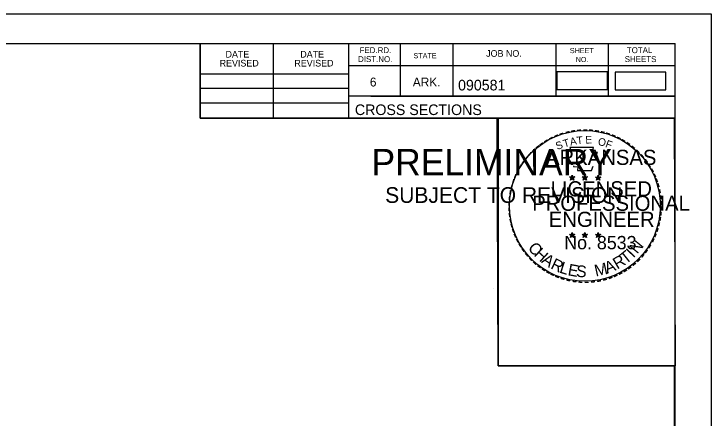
# Model space of a CAD drawing. Extents: x 1322838 to 1324533, y 339903 to 351025.
# Drawn here: x 1323774.7 to 1323866.6, y 341343.2 to 341396.5 of the extents above; entities that cross this region are included whole.
import ezdxf

# ---------------------------------------------------------------- set-up
doc = ezdxf.new("R2010")
doc.units = 0
for name, color, linetype in [('R_Border', 7, 'Continuous'), ('R_Border PE', 7, 'Continuous'), ('R_Border Prem', 7, 'Continuous'), ('R_Drive', 7, 'Continuous'), ('R_No Plot', 7, 'Continuous')]:
    doc.layers.add(name, color=color, linetype=linetype)

msp = doc.modelspace()

# ---------------------------------------------------------------- linework, layer by layer
at = {"layer": 'R_Border'}
for p, q in [((1323545.715, 341392.59), (1323861.895, 341392.59)), ((1323799.255, 341382.71), (1323799.255, 341392.59)), ((1323808.935, 341382.71), (1323808.935, 341392.59)), ((1323818.795, 341392.59), (1323818.795, 341382.71)), ((1323825.635, 341392.59), (1323825.635, 341385.65)), ((1323832.575, 341392.59), (1323832.575, 341385.65)), ((1323846.155, 341392.59), (1323846.155, 341385.65)), ((1323853.095, 341392.59), (1323853.095, 341385.65)), ((1323861.895, 341187.13), (1323861.895, 341392.59)), ((1323861.895, 341389.65), (1323818.795, 341389.65)), ((1323861.895, 341389.67), (1323861.895, 341389.67)), ((1323799.255, 341388.57), (1323818.795, 341388.57)), ((1323799.255, 341386.71), (1323818.795, 341386.71)), ((1323861.895, 341385.65), (1323818.795, 341385.65)), ((1323821.755, 341385.65), (1323861.895, 341385.65)), ((1323799.255, 341384.77), (1323818.795, 341384.77)), ((1323861.895, 341382.71), (1323799.255, 341382.71))]:
    msp.add_line(p, q, dxfattribs=at)
at = {"layer": 'R_Border PE'}
for p, q in [((1323847.98, 341374.966), (1323848.329, 341374.855)), ((1323847.98, 341374.966), (1323848.233, 341374.921)), ((1323847.98, 341374.966), (1323848.217, 341374.844)), ((1323848.113, 341374.558), (1323848.329, 341374.855)), ((1323848.113, 341374.558), (1323848.239, 341374.802)), ((1323848.113, 341374.558), (1323848.327, 341374.775)), ((1323848.329, 341375.22), (1323848.288, 341374.968)), ((1323848.542, 341374.558), (1323848.327, 341374.772)), ((1323848.329, 341374.855), (1323848.329, 341375.22)), ((1323848.329, 341375.22), (1323848.378, 341374.97)), ((1323848.676, 341374.966), (1323848.329, 341374.855)), ((1323848.542, 341374.558), (1323848.329, 341374.855)), ((1323848.676, 341374.966), (1323848.39, 341374.917)), ((1323848.542, 341374.558), (1323848.405, 341374.849)), ((1323848.676, 341374.966), (1323848.472, 341374.864)), ((1323849.65, 341374.966), (1323849.999, 341374.855)), ((1323849.65, 341374.966), (1323849.903, 341374.921)), ((1323849.65, 341374.966), (1323849.887, 341374.844)), ((1323849.783, 341374.558), (1323849.999, 341374.855)), ((1323849.783, 341374.558), (1323849.909, 341374.802)), ((1323849.783, 341374.558), (1323849.997, 341374.775)), ((1323849.999, 341375.22), (1323849.958, 341374.968)), ((1323850.212, 341374.558), (1323849.997, 341374.772)), ((1323849.999, 341374.855), (1323849.999, 341375.22)), ((1323849.999, 341375.22), (1323850.048, 341374.97)), ((1323850.346, 341374.966), (1323849.999, 341374.855)), ((1323850.212, 341374.558), (1323849.999, 341374.855)), ((1323850.346, 341374.966), (1323850.06, 341374.917)), ((1323850.212, 341374.558), (1323850.075, 341374.849)), ((1323850.346, 341374.966), (1323850.142, 341374.864)), ((1323851.414, 341374.954), (1323851.763, 341374.843)), ((1323851.414, 341374.954), (1323851.667, 341374.909)), ((1323851.414, 341374.954), (1323851.651, 341374.832)), ((1323851.547, 341374.546), (1323851.763, 341374.843)), ((1323851.547, 341374.546), (1323851.673, 341374.79)), ((1323851.547, 341374.546), (1323851.761, 341374.763)), ((1323851.763, 341375.208), (1323851.722, 341374.956)), ((1323851.976, 341374.546), (1323851.761, 341374.76)), ((1323851.763, 341374.843), (1323851.763, 341375.208)), ((1323851.763, 341375.208), (1323851.812, 341374.958)), ((1323852.11, 341374.954), (1323851.763, 341374.843)), ((1323851.976, 341374.546), (1323851.763, 341374.843)), ((1323852.11, 341374.954), (1323851.824, 341374.905)), ((1323851.976, 341374.546), (1323851.839, 341374.837)), ((1323852.11, 341374.954), (1323851.906, 341374.852)), ((1323847.976, 341367.393), (1323848.325, 341367.282)), ((1323847.976, 341367.393), (1323848.229, 341367.348)), ((1323847.976, 341367.393), (1323848.213, 341367.271)), ((1323848.109, 341366.985), (1323848.325, 341367.282)), ((1323848.109, 341366.985), (1323848.235, 341367.229)), ((1323848.109, 341366.985), (1323848.323, 341367.202)), ((1323848.325, 341367.647), (1323848.284, 341367.395)), ((1323848.538, 341366.985), (1323848.323, 341367.199)), ((1323848.325, 341367.282), (1323848.325, 341367.647)), ((1323848.325, 341367.647), (1323848.374, 341367.397)), ((1323848.672, 341367.393), (1323848.325, 341367.282)), ((1323848.538, 341366.985), (1323848.325, 341367.282)), ((1323848.672, 341367.393), (1323848.386, 341367.344)), ((1323848.538, 341366.985), (1323848.401, 341367.276)), ((1323848.672, 341367.393), (1323848.468, 341367.291)), ((1323849.645, 341367.393), (1323849.994, 341367.282)), ((1323849.645, 341367.393), (1323849.898, 341367.348)), ((1323849.645, 341367.393), (1323849.882, 341367.271)), ((1323849.778, 341366.985), (1323849.994, 341367.282)), ((1323849.778, 341366.985), (1323849.904, 341367.229)), ((1323849.778, 341366.985), (1323849.992, 341367.202)), ((1323849.994, 341367.647), (1323849.953, 341367.395)), ((1323850.207, 341366.985), (1323849.992, 341367.199)), ((1323849.994, 341367.282), (1323849.994, 341367.647)), ((1323849.994, 341367.647), (1323850.043, 341367.397)), ((1323850.341, 341367.393), (1323849.994, 341367.282)), ((1323850.207, 341366.985), (1323849.994, 341367.282)), ((1323850.341, 341367.393), (1323850.055, 341367.344)), ((1323850.207, 341366.985), (1323850.07, 341367.276)), ((1323850.341, 341367.393), (1323850.137, 341367.291)), ((1323851.412, 341367.383), (1323851.761, 341367.272)), ((1323851.412, 341367.383), (1323851.665, 341367.338)), ((1323851.412, 341367.383), (1323851.649, 341367.261)), ((1323851.545, 341366.975), (1323851.761, 341367.272)), ((1323851.545, 341366.975), (1323851.671, 341367.219)), ((1323851.545, 341366.975), (1323851.759, 341367.192)), ((1323851.761, 341367.637), (1323851.72, 341367.385)), ((1323851.974, 341366.975), (1323851.759, 341367.189)), ((1323851.761, 341367.272), (1323851.761, 341367.637)), ((1323851.761, 341367.637), (1323851.81, 341367.387)), ((1323852.108, 341367.383), (1323851.761, 341367.272)), ((1323851.974, 341366.975), (1323851.761, 341367.272)), ((1323852.108, 341367.383), (1323851.822, 341367.334)), ((1323851.974, 341366.975), (1323851.837, 341367.266)), ((1323852.108, 341367.383), (1323851.904, 341367.281))]:
    msp.add_line(p, q, dxfattribs=at)
for points in [[(1323848.021, 341378.844), (1323848.29, 341378.017)], [(1323851.532, 341377.922), (1323851.674, 341378.206), (1323850.989, 341378.182), (1323851.137, 341378.844), (1323848.021, 341378.844)], [(1323848.513, 341376.421), (1323848.513, 341376.334), (1323849.076, 341376.315), (1323849.022, 341375.842), (1323850.892, 341375.842), (1323851.093, 341376.378)], [(1323848.329, 341375.22), (1323848.542, 341374.558), (1323847.98, 341374.966), (1323848.676, 341374.966), (1323848.113, 341374.558), (1323848.329, 341375.22)], [(1323849.999, 341375.22), (1323850.212, 341374.558), (1323849.65, 341374.966), (1323850.346, 341374.966), (1323849.783, 341374.558), (1323849.999, 341375.22)], [(1323851.763, 341375.208), (1323851.976, 341374.546), (1323851.414, 341374.954), (1323852.11, 341374.954), (1323851.547, 341374.546), (1323851.763, 341375.208)], [(1323848.325, 341367.647), (1323848.538, 341366.985), (1323847.976, 341367.393), (1323848.672, 341367.393), (1323848.109, 341366.985), (1323848.325, 341367.647)], [(1323849.994, 341367.647), (1323850.207, 341366.985), (1323849.645, 341367.393), (1323850.341, 341367.393), (1323849.778, 341366.985), (1323849.994, 341367.647)], [(1323851.761, 341367.637), (1323851.974, 341366.975), (1323851.412, 341367.383), (1323852.108, 341367.383), (1323851.545, 341366.975), (1323851.761, 341367.637)]]:
    msp.add_lwpolyline(points, dxfattribs=at)
for centre, radius in [((1323848.328, 341374.854), 0.172), ((1323848.328, 341374.854), 0.145), ((1323848.328, 341374.854), 0.116), ((1323848.328, 341374.854), 0.0991), ((1323848.328, 341374.854), 0.0747), ((1323848.328, 341374.854), 0.0495), ((1323848.328, 341374.854), 0.0296), ((1323849.998, 341374.854), 0.172), ((1323849.998, 341374.854), 0.145), ((1323849.998, 341374.854), 0.116), ((1323849.998, 341374.854), 0.0991), ((1323849.998, 341374.854), 0.0747), ((1323849.998, 341374.854), 0.0495), ((1323849.998, 341374.854), 0.0296), ((1323851.762, 341374.842), 0.172), ((1323851.762, 341374.842), 0.145), ((1323851.762, 341374.842), 0.116), ((1323851.762, 341374.842), 0.0991), ((1323851.762, 341374.842), 0.0747), ((1323851.762, 341374.842), 0.0495), ((1323851.762, 341374.842), 0.0296), ((1323848.324, 341367.281), 0.172), ((1323848.324, 341367.281), 0.145), ((1323848.324, 341367.281), 0.116), ((1323848.324, 341367.281), 0.0991), ((1323848.324, 341367.281), 0.0747), ((1323848.324, 341367.281), 0.0495), ((1323848.324, 341367.281), 0.0296), ((1323849.993, 341367.281), 0.172), ((1323849.993, 341367.281), 0.145), ((1323849.993, 341367.281), 0.116), ((1323849.993, 341367.281), 0.0991), ((1323849.993, 341367.281), 0.0747), ((1323849.993, 341367.281), 0.0495), ((1323849.993, 341367.281), 0.0296), ((1323851.76, 341367.271), 0.172), ((1323851.76, 341367.271), 0.145), ((1323851.76, 341367.271), 0.116), ((1323851.76, 341367.271), 0.0991), ((1323851.76, 341367.271), 0.0747), ((1323851.76, 341367.271), 0.0495), ((1323851.76, 341367.271), 0.0296)]:
    msp.add_circle(centre, radius, dxfattribs=at)
at = {"layer": 'R_Drive'}
for points in [[(1323846.285, 341386.523), (1323852.968, 341386.523), (1323852.968, 341388.834), (1323846.285, 341388.834)], [(1323853.999, 341386.484), (1323860.682, 341386.484), (1323860.682, 341388.795), (1323853.999, 341388.795)]]:
    msp.add_lwpolyline(points, close=True, dxfattribs=at)
at = {"layer": 'R_No Plot'}
for p, q in [((1323533.315, 341396.485), (1323866.648, 341396.485)), ((1323837.93, 341360.255), (1323837.93, 341360.255))]:
    msp.add_line(p, q, dxfattribs=at)
for points in [[(1323533.308, 341396.485), (1323866.648, 341396.485), (1323866.648, 341183.147), (1323533.308, 341183.147)], [(1323779.635, 341392.59), (1323799.255, 341392.59), (1323799.255, 341382.71), (1323815.368, 341382.71), (1323838.567, 341382.71), (1323838.567, 341350.04), (1323861.775, 341350.04), (1323861.895, 341187.13), (1323545.715, 341187.13), (1323545.715, 341392.59)], [(1323838.427, 341382.71), (1323861.775, 341382.71), (1323861.915, 341350.04), (1323838.567, 341350.04)]]:
    msp.add_lwpolyline(points, close=True, dxfattribs=at)
msp.add_circle((1323850.007, 341371.15), 9.952, dxfattribs=at)

# ---------------------------------------------------------------- texts
at = {"layer": 'R_Border'}
for s, height, p in [('FED.RD.', 0.7819, (1323820.275, 341391.31)), ('SHEET', 0.684, (1323848.015, 341391.31)), ('TOTAL', 0.7819, (1323855.535, 341391.31)), ('DATE', 0.8792, (1323802.593, 341390.727)), ('DATE', 0.8792, (1323812.453, 341390.727)), ('STATE', 0.684, (1323827.395, 341390.63)), ('JOB NO.', 0.8792, (1323836.975, 341390.83)), ('REVISED', 0.8792, (1323801.813, 341389.547)), ('REVISED', 0.8792, (1323811.673, 341389.547)), ('DIST.NO.', 0.7819, (1323820.075, 341390.13)), ('NO.', 0.684, (1323848.795, 341390.13)), ('SHEETS', 0.7819, (1323855.255, 341390.13)), ('6', 1.172, (1323821.635, 341386.91)), ('ARK.', 1.1723, (1323827.295, 341386.91)), ('090581', 1.4, (1323833.271, 341386.39)), ('CROSS SECTIONS', 1.4, (1323819.659, 341383.141))]:
    msp.add_text(s, height=height, rotation=360, dxfattribs=at).set_placement(p)
at = {"layer": 'R_Border PE'}
for s, height, rotation, p in [('-', 1.6, 13.63015, (1323847.519, 341380.212)), ('-', 1.6, 10.21935, (1323848.197, 341380.374)), ('-', 1.6, 5.89682, (1323848.926, 341380.484)), ('-', 1.6, 0.18623, (1323849.698, 341380.556)), ('-', 1.6, 357.74304, (1323850.421, 341380.543)), ('-', 1.6, 352.16172, (1323851.165, 341380.487)), ('-', 1.6, 347.20489, (1323851.884, 341380.373)), ('-', 1.6, 28.79182, (1323845.502, 341379.385)), ('-', 1.6, 24.30721, (1323846.135, 341379.702)), ('-', 1.6, 19.17608, (1323846.769, 341379.971)), ('T', 1, 16.4036, (1323847.29, 341378.853)), ('A', 1, 11.21318, (1323848.116, 341379.104)), ('T', 1, 6.02276, (1323848.965, 341379.27)), ('E', 1, 0.83234, (1323850.07, 341379.38)), ('O', 1, 350.4515, (1323851.674, 341379.17)), ('-', 1.6, 342.3362, (1323852.519, 341380.218)), ('-', 1.6, 337.85509, (1323853.254, 341379.995)), ('-', 1.6, 334.12109, (1323853.885, 341379.724)), ('-', 1.6, 329.64089, (1323854.464, 341379.441)), ('-', 1.6, 38.95066, (1323843.851, 341378.242)), ('-', 1.6, 36.23174, (1323844.327, 341378.62)), ('-', 1.6, 34.06357, (1323844.905, 341379.015)), ('S', 1, 21.59401, (1323846.376, 341378.522)), ('F', 1, 340.07066, (1323852.628, 341378.942)), ('-', 1.6, 325.86266, (1323855.107, 341379.08)), ('-', 1.6, 320.52971, (1323855.717, 341378.654)), ('-', 1.6, 48.42305, (1323842.97, 341377.347)), ('-', 1.6, 42.96224, (1323843.418, 341377.825)), ('ARKANSAS', 2, 360, (1323844.874, 341376.556)), ('-', 1.6, 315.57859, (1323856.316, 341378.166)), ('-', 1.6, 50.61417, (1323842.567, 341376.861)), ('-', 1.6, 309.87973, (1323856.885, 341377.616)), ('-', 1.6, 306.65218, (1323857.41, 341377.014)), ('-', 1.6, 58.07063, (1323841.829, 341375.767)), ('-', 1.6, 54.23247, (1323842.154, 341376.294)), ('-', 1.4, 303.67529, (1323857.896, 341376.446)), ('-', 1.6, 62.87135, (1323841.516, 341375.153)), ('-', 1.6, 299.66835, (1323858.215, 341375.839)), ('-', 1.6, 294.66279, (1323858.539, 341375.227)), ('-', 1.6, 72.39447, (1323841.038, 341373.912)), ('-', 1.6, 67.77427, (1323841.257, 341374.542)), ('DWB', 0.01, 360, (1323848.316, 341374.849)), ('DWB', 0.01, 360, (1323849.986, 341374.849)), ('DWB', 0.01, 360, (1323851.75, 341374.839)), ('-', 1.6, 290.57283, (1323858.796, 341374.65)), ('-', 1.6, 75.46096, (1323840.841, 341373.198)), ('LICENSED', 2, 360, (1323845.472, 341372.407)), ('-', 1.6, 285.12326, (1323859.03, 341374.07)), ('-', 1.6, 81.20126, (1323840.709, 341372.485)), ('-', 1.6, 280.54934, (1323859.23, 341373.328)), ('-', 1.6, 89.06224, (1323840.608, 341371.093)), ('-', 1.6, 85.18634, (1323840.633, 341371.794)), ('PROFESSIONAL', 2, 360, (1323843.048, 341370.503)), ('-', 1.6, 276.59616, (1323859.392, 341372.56)), ('-', 1.6, 274.33011, (1323859.452, 341371.838)), ('-', 1.6, 94.19588, (1323840.643, 341370.368)), ('-', 1.6, 269.94067, (1323859.486, 341371.206)), ('-', 1.6, 98.94793, (1323840.715, 341369.701)), ('ENGINEER', 2, 360, (1323845.235, 341368.378)), ('-', 1.6, 263.5172, (1323859.467, 341370.54)), ('-', 1.6, 101.71495, (1323840.85, 341368.968)), ('-', 1.6, 255.7626, (1323859.286, 341369.208)), ('-', 1.6, 260.99529, (1323859.396, 341369.886)), ('-', 1.6, 105.45785, (1323841.012, 341368.373)), ('-', 1.6, 109.08742, (1323841.227, 341367.742)), ('-', 1.6, 252.86809, (1323859.105, 341368.488)), ('-', 1.6, 114.06432, (1323841.481, 341367.146)), ('No. 8533', 1.757, 360, (1323847.278, 341365.427)), ('DWB', 0.01, 360, (1323848.312, 341367.277)), ('DWB', 0.01, 360, (1323849.981, 341367.277)), ('DWB', 0.01, 360, (1323851.748, 341367.267)), ('-', 1.6, 247.88866, (1323858.882, 341367.815)), ('-', 1.6, 115.72885, (1323841.786, 341366.528)), ('-', 1.6, 120.44712, (1323842.143, 341365.942)), ('C', 1.54, 309.95483, (1323842.4, 341365.573)), ('N', 1.54, 50.78344, (1323856.914, 341364.726)), ('-', 1.6, 244.61971, (1323858.62, 341367.186)), ('-', 1.6, 125.89344, (1323842.546, 341365.381)), ('H', 1.54, 317.38726, (1323843.185, 341364.636)), ('T', 1.54, 38.42805, (1323855.38, 341363.396)), ('I', 1.54, 46.30332, (1323856.392, 341364.206)), ('-', 1.6, 233.84524, (1323857.824, 341365.781)), ('-', 1.6, 239.07125, (1323858.226, 341366.434)), ('-', 1.6, 130.71812, (1323843.008, 341364.829)), ('-', 1.6, 134.22381, (1323843.525, 341364.284)), ('A', 1.54, 325.55777, (1323844.18, 341363.732)), ('R', 1.54, 30.55277, (1323854.267, 341362.734)), ('-', 1.6, 231.25377, (1323857.394, 341365.215)), ('-', 1.6, 138.93382, (1323844.05, 341363.82)), ('R', 1.54, 334.31873, (1323845.378, 341362.931)), ('L', 1.54, 342.19401, (1323846.548, 341362.375)), ('E', 1.54, 349.33121, (1323847.665, 341362.013)), ('M', 1.54, 12.44038, (1323851.439, 341361.826)), ('A', 1.54, 21.7918, (1323852.935, 341362.183)), ('-', 1.6, 221.08509, (1323856.393, 341364.142)), ('-', 1.6, 225.76533, (1323856.915, 341364.651)), ('-', 1.6, 144.64634, (1323844.606, 341363.414)), ('-', 1.6, 148.08978, (1323845.167, 341363.043)), ('-', 1.6, 151.57039, (1323845.746, 341362.718)), ('S', 1.54, 356.46841, (1323848.818, 341361.792)), ('-', 1.6, 212.24909, (1323855.31, 341363.283)), ('-', 1.6, 215.73633, (1323855.844, 341363.67)), ('-', 1.6, 154.60019, (1323846.268, 341362.471)), ('-', 1.6, 158.56121, (1323846.892, 341362.217)), ('-', 1.6, 162.79826, (1323847.579, 341362.004)), ('-', 1.6, 200.71842, (1323853.509, 341362.345)), ('-', 1.6, 204.25161, (1323854.128, 341362.618)), ('-', 1.6, 207.35684, (1323854.752, 341362.937)), ('-', 1.6, 167.55551, (1323848.294, 341361.84)), ('-', 1.6, 173.11546, (1323849.066, 341361.73)), ('-', 1.6, 176.51827, (1323849.814, 341361.677)), ('-', 1.6, 181.59176, (1323850.558, 341361.696)), ('-', 1.6, 185.81666, (1323851.367, 341361.772)), ('-', 1.6, 191.28576, (1323852.103, 341361.904)), ('-', 1.6, 195.47429, (1323852.832, 341362.103))]:
    msp.add_text(s, height=height, rotation=rotation, dxfattribs=at).set_placement(p)
at = {"layer": 'R_Border Prem'}
for s, height, p in [('PRELIMINARY', 3.5, (1323821.847, 341375.174)), ('DWB', 0.01, (1323822.593, 341377.023)), ('SUBJECT TO REVISION', 2.07511, (1323823.656, 341371.545))]:
    msp.add_text(s, height=height, rotation=360, dxfattribs=at).set_placement(p)

doc.saveas('drawing.dxf')
